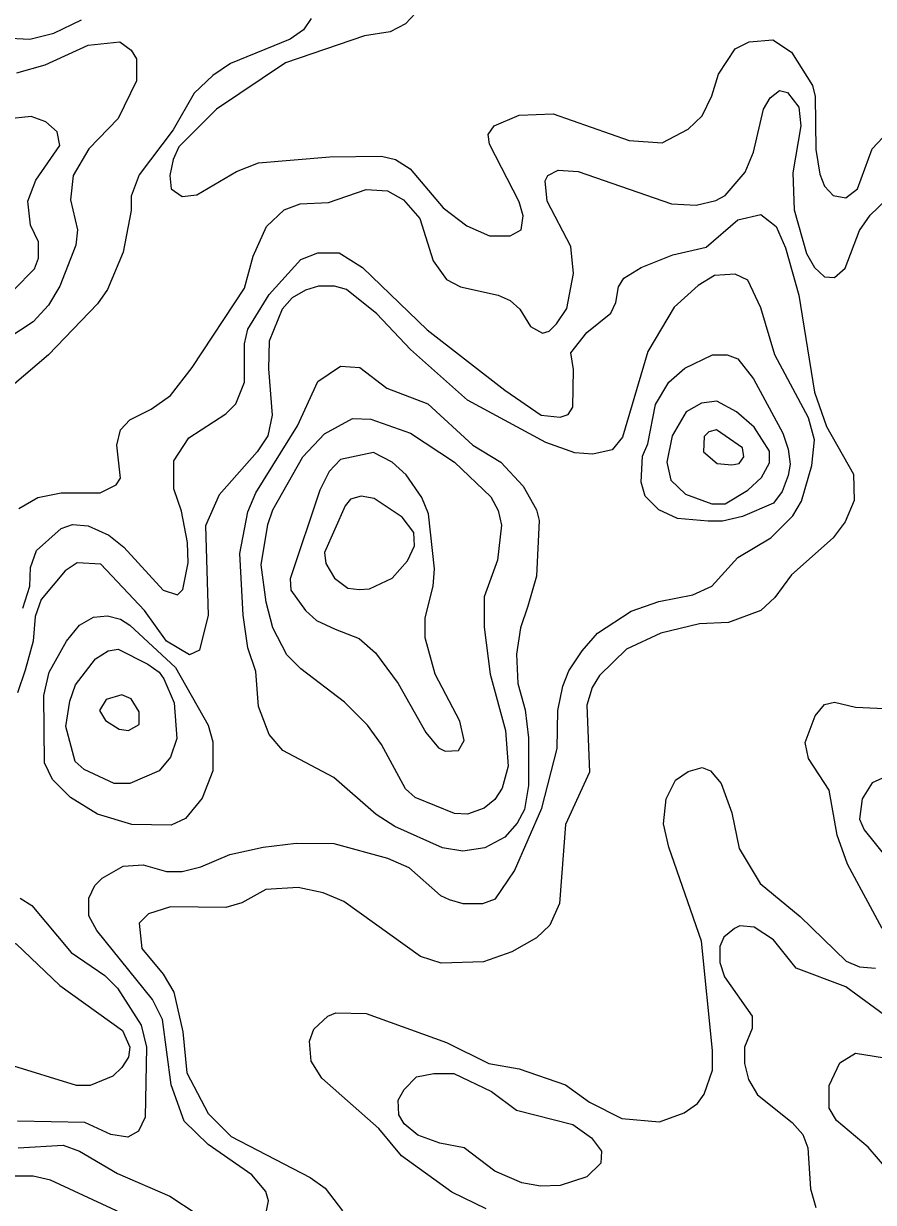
# Model space of a CAD drawing. Extents: x 577 to 602.9, y 7483.8 to 7511.6.
# Drawn here: x 597.557 to 598.578, y 7488.906 to 7490.321 of the extents above; entities that cross this region are included whole.
import ezdxf

# ---------------------------------------------------------------- set-up
doc = ezdxf.new("R2010")
doc.units = 0
doc.header["$LTSCALE"] = 0.032
doc.layers.add('1', color=7, linetype='Continuous', lineweight=25)
doc.layers.add('2', color=7, linetype='Continuous', lineweight=13)

msp = doc.modelspace()

# ---------------------------------------------------------------- linework, layer by layer
at = {"layer": '1'}
msp.add_lwpolyline([(598.0343, 7490.34), (598.016, 7490.3209), (597.9977, 7490.3113), (597.9667, 7490.3066), (597.872, 7490.274), (597.7893, 7490.2183), (597.744, 7490.173), (597.7369, 7490.1579), (597.7329, 7490.1388), (597.7345, 7490.1229), (597.748, 7490.1134), (597.7655, 7490.1157), (597.8132, 7490.1436), (597.8394, 7490.1539), (597.9253, 7490.1611), (597.9873, 7490.1619), (598.004, 7490.1579), (598.0215, 7490.1467), (598.0613, 7490.0998), (598.0899, 7490.0784), (598.1169, 7490.0664), (598.1416, 7490.0664), (598.1551, 7490.0736), (598.1575, 7490.0903), (598.1527, 7490.107), (598.1169, 7490.1762), (598.1154, 7490.1881), (598.1225, 7490.1984), (598.1527, 7490.2112), (598.1933, 7490.2127), (598.2847, 7490.1809), (598.3245, 7490.1778), (598.3555, 7490.1945), (598.3722, 7490.2104), (598.3841, 7490.2342), (598.3921, 7490.2605), (598.412, 7490.2907), (598.4287, 7490.2994), (598.4573, 7490.3018), (598.4795, 7490.2867), (598.505, 7490.2469), (598.5082, 7490.2334), (598.509, 7490.1698), (598.5137, 7490.1404), (598.5193, 7490.1261), (598.5296, 7490.1149), (598.5448, 7490.1118), (598.5591, 7490.1229), (598.5766, 7490.1706), (598.6084, 7490.2048)], dxfattribs=at)
for points in [[(598.3899, 7489.868), (598.3714, 7489.8653), (598.3531, 7489.8549), (598.3364, 7489.8263), (598.3301, 7489.7945), (598.3348, 7489.773), (598.3523, 7489.7563), (598.3841, 7489.7444), (598.4, 7489.7444), (598.4271, 7489.7611), (598.4438, 7489.7762), (598.4533, 7489.7937), (598.4533, 7489.808), (598.435, 7489.8366), (598.4136, 7489.8549)], [(597.8489, 7489.6265), (597.8426, 7489.6712), (597.8506, 7489.7197), (597.8569, 7489.7372), (597.8927, 7489.8008), (597.919, 7489.8287), (597.9523, 7489.847), (597.9746, 7489.8462), (598.0223, 7489.8295), (598.0748, 7489.7945), (598.1185, 7489.7531), (598.1273, 7489.7364), (598.1313, 7489.7189), (598.1265, 7489.6768), (598.1106, 7489.6331), (598.1106, 7489.5965), (598.1177, 7489.54), (598.136, 7489.4724), (598.1392, 7489.4295), (598.1321, 7489.4033), (598.1233, 7489.3897), (598.1106, 7489.3794), (598.0907, 7489.3722), (598.0748, 7489.373), (598.0279, 7489.3921), (598.016, 7489.4025), (597.9873, 7489.4557), (597.9706, 7489.4788), (597.9428, 7489.5066), (597.8903, 7489.5464), (597.8736, 7489.5631), (597.8569, 7489.5957)], [(597.6128, 7489.5078), (597.6197, 7489.5274), (597.6438, 7489.5583), (597.6589, 7489.5679), (597.6709, 7489.5702), (597.7066, 7489.552), (597.7202, 7489.5424), (597.7257, 7489.5345), (597.7384, 7489.5058), (597.7416, 7489.4629), (597.7337, 7489.4406), (597.7202, 7489.4239), (597.6852, 7489.4088), (597.6661, 7489.4088), (597.6303, 7489.4255), (597.6192, 7489.4351), (597.608, 7489.4772)], [(597.4485, 7489.233), (597.4832, 7489.2331), (597.5269, 7489.2243), (597.5484, 7489.2164), (597.6009, 7489.1663), (597.6764, 7489.1122), (597.6852, 7489.0923), (597.6836, 7489.0804), (597.6756, 7489.0677), (597.6645, 7489.0574), (597.6375, 7489.0462), (597.6208, 7489.0462), (597.5404, 7489.0709), (597.476, 7489.1051), (597.3727, 7489.1456), (597.3552, 7489.1583), (597.3432, 7489.1766), (597.3401, 7489.2021), (597.3456, 7489.2196), (597.3647, 7489.2315), (597.4212, 7489.2299)]]:
    msp.add_lwpolyline(points, close=True, dxfattribs=at)
at = {"layer": '2'}
for points in [[(597.903, 7490.3273), (597.8935, 7490.3137), (597.8776, 7490.3026), (597.806, 7490.2732), (597.7846, 7490.2589), (597.7623, 7490.2374), (597.7369, 7490.1937), (597.6963, 7490.1396), (597.6868, 7490.1141), (597.6868, 7490.0967), (597.6772, 7490.0466), (597.6581, 7490.002), (597.6462, 7489.9845), (597.5874, 7489.9233), (597.4832, 7489.835)], [(597.5333, 7490.3042), (597.5651, 7490.3026), (597.5937, 7490.3098), (597.6271, 7490.3257)], [(597.5492, 7490.262), (597.5834, 7490.2716), (597.6351, 7490.2954), (597.6732, 7490.2994), (597.6868, 7490.2891), (597.6931, 7490.2787), (597.6931, 7490.2525), (597.6709, 7490.2072), (597.6359, 7490.1706), (597.6168, 7490.1388), (597.6136, 7490.1094), (597.6223, 7490.0736), (597.62, 7490.0553), (597.6009, 7490.006), (597.5874, 7489.9829), (597.5691, 7489.9631), (597.4212, 7489.8661)], [(597.5516, 7489.7388), (597.5746, 7489.7523), (597.6025, 7489.7579), (597.6494, 7489.7579), (597.6685, 7489.7674), (597.674, 7489.7754), (597.6693, 7489.8152), (597.674, 7489.8334), (597.6852, 7489.8454), (597.7106, 7489.8581), (597.7337, 7489.8748), (597.7599, 7489.9082), (597.8227, 7490.0036), (597.8331, 7490.0418), (597.849, 7490.0776), (597.8704, 7490.0974), (597.8895, 7490.1046), (597.9237, 7490.1062), (597.969, 7490.1221), (597.9945, 7490.1205), (598.0136, 7490.1094), (598.0335, 7490.0871), (598.0494, 7490.0362), (598.0653, 7490.014), (598.082, 7490.0052), (598.1273, 7489.9949), (598.1416, 7489.9885), (598.1535, 7489.9782), (598.1663, 7489.9575), (598.1806, 7489.9495), (598.1885, 7489.9519), (598.1973, 7489.9607), (598.21, 7489.979), (598.2179, 7490.0211), (598.2148, 7490.0537), (598.1861, 7490.1078), (598.1837, 7490.1324), (598.1869, 7490.1388), (598.1996, 7490.1452), (598.2235, 7490.1436), (598.3356, 7490.1046), (598.365, 7490.103), (598.3889, 7490.1086), (598.4, 7490.1149), (598.4239, 7490.1428), (598.4342, 7490.1666), (598.4462, 7490.2183), (598.4541, 7490.2318), (598.4652, 7490.2406), (598.4748, 7490.2382), (598.4883, 7490.2207), (598.4907, 7490.1984), (598.4811, 7490.142), (598.4827, 7490.0974), (598.4978, 7490.045), (598.5074, 7490.0283), (598.5193, 7490.0171), (598.5312, 7490.0163)], [(597.5452, 7490.0012), (597.5707, 7490.0267), (597.5754, 7490.0394), (597.5754, 7490.0593), (597.5659, 7490.0792), (597.5627, 7490.1078), (597.5723, 7490.1332), (597.6009, 7490.1746), (597.5977, 7490.1913), (597.5842, 7490.2032), (597.5667, 7490.2096), (597.5365, 7490.2064)], [(598.5312, 7490.0163), (598.544, 7490.0275), (598.5615, 7490.0728), (598.5742, 7490.0911), (598.5933, 7490.1094)], [(597.5564, 7489.6195), (597.5651, 7489.6458), (597.5659, 7489.6681), (597.573, 7489.6887), (597.6025, 7489.715), (597.616, 7489.7197), (597.6351, 7489.7181), (597.6597, 7489.707), (597.678, 7489.6927), (597.7249, 7489.641), (597.7424, 7489.6354), (597.7488, 7489.6418), (597.7551, 7489.6736), (597.7543, 7489.6983), (597.7472, 7489.7356), (597.7377, 7489.7627), (597.7377, 7489.7961), (597.7559, 7489.8239), (597.8005, 7489.8525), (597.8124, 7489.8645), (597.8227, 7489.8907), (597.8227, 7489.9368), (597.8267, 7489.9543), (597.8522, 7489.9957), (597.8903, 7490.0378), (597.911, 7490.0458), (597.9364, 7490.0458), (597.9643, 7490.0283), (598.0422, 7489.9535), (598.1352, 7489.8812), (598.179, 7489.8509), (598.202, 7489.8486), (598.2116, 7489.8517), (598.2171, 7489.8605), (598.2179, 7489.9058), (598.2148, 7489.9257), (598.2338, 7489.9503), (598.2625, 7489.9734), (598.2688, 7489.9861), (598.272, 7490.0052), (598.2784, 7490.0155), (598.299, 7490.0283), (598.3372, 7490.0434), (598.377, 7490.0529), (598.4151, 7490.0855), (598.443, 7490.0919), (598.4613, 7490.0776), (598.4724, 7490.0521), (598.4883, 7489.9949), (598.5074, 7489.8788), (598.5217, 7489.8374), (598.5543, 7489.7802), (598.5551, 7489.7484), (598.544, 7489.7229), (598.5296, 7489.7038), (598.4795, 7489.6593), (598.4597, 7489.6323), (598.443, 7489.6164), (598.404, 7489.6021), (598.369, 7489.6005), (598.3229, 7489.5893), (598.2816, 7489.5702), (598.2489, 7489.5384), (598.2402, 7489.5241), (598.2338, 7489.5027), (598.237, 7489.4223), (598.2084, 7489.3595)], [(597.849, 7488.8959), (597.8514, 7488.9079), (597.8482, 7488.919), (597.8315, 7488.9389), (597.779, 7488.9755), (597.7504, 7489.0033), (597.7345, 7489.047), (597.7241, 7489.1257), (597.7122, 7489.1496), (597.6454, 7489.2323), (597.6359, 7489.2498), (597.6359, 7489.2713), (597.643, 7489.2864), (597.6518, 7489.2951), (597.6772, 7489.3094), (597.7011, 7489.311), (597.7289, 7489.3031), (597.748, 7489.3031), (597.7703, 7489.3086), (597.8052, 7489.3237), (597.845, 7489.3325), (597.8848, 7489.3373), (597.9301, 7489.3369), (597.9945, 7489.319), (598.0199, 7489.3078), (598.0581, 7489.2744), (598.0684, 7489.2697), (598.0851, 7489.2649), (598.109, 7489.2649), (598.1241, 7489.2705), (598.1472, 7489.3039), (598.1798, 7489.3794), (598.1981, 7489.451), (598.1989, 7489.4963), (598.2052, 7489.5257), (598.2124, 7489.544), (598.2283, 7489.5679), (598.2466, 7489.5893), (598.2871, 7489.6156), (598.3205, 7489.6275), (598.3611, 7489.6354), (598.3841, 7489.6458), (598.4151, 7489.68), (598.4549, 7489.7038), (598.4811, 7489.7301), (598.4915, 7489.7476), (598.5042, 7489.7905), (598.5074, 7489.8215), (598.5002, 7489.8478), (598.4597, 7489.9233), (598.443, 7489.9798), (598.4271, 7490.0132), (598.412, 7490.0203), (598.3873, 7490.0187), (598.3674, 7490.0068), (598.3388, 7489.9806), (598.307, 7489.9273), (598.2768, 7489.8247), (598.2641, 7489.8096), (598.241, 7489.804), (598.2195, 7489.8056), (598.1845, 7489.8183), (598.0907, 7489.8692), (598.0223, 7489.9297), (597.9818, 7489.9726), (597.9452, 7490.002), (597.9309, 7490.006), (597.9118, 7490.006), (597.8959, 7490.0012), (597.88, 7489.9917), (597.8681, 7489.9782), (597.8522, 7489.94), (597.8514, 7489.9066), (597.8561, 7489.8509), (597.8506, 7489.8263), (597.8378, 7489.8072)], [(597.8378, 7489.8072), (597.7925, 7489.7555), (597.7758, 7489.7181), (597.779, 7489.6108), (597.7687, 7489.5687), (597.7567, 7489.5631), (597.7289, 7489.5798), (597.7027, 7489.6164), (597.6502, 7489.672), (597.6216, 7489.6736), (597.6072, 7489.6641), (597.5786, 7489.6299), (597.5715, 7489.6092), (597.5691, 7489.5798), (597.5595, 7489.5448), (597.55, 7489.5178)], [(598.5885, 7489.2347), (598.5471, 7489.3118), (598.5344, 7489.3468), (598.5249, 7489.4009), (598.5002, 7489.439), (598.4962, 7489.4581), (598.5082, 7489.4899), (598.5193, 7489.5035), (598.5312, 7489.5066), (598.5567, 7489.5003), (598.6084, 7489.4979)], [(598.113, 7488.8983), (598.0716, 7488.9182), (598.0112, 7488.9619), (597.9842, 7488.9945), (597.9158, 7489.055), (597.903, 7489.0756), (597.9007, 7489.0995), (597.9062, 7489.1138), (597.9229, 7489.1297), (597.9325, 7489.1337), (597.969, 7489.1329), (598.0653, 7489.0979), (598.1162, 7489.0725), (598.1527, 7489.0661), (598.2084, 7489.047), (598.237, 7489.0263), (598.276, 7489.0065), (598.3213, 7489.0025), (598.3507, 7489.0136), (598.3666, 7489.0248), (598.3746, 7489.0359), (598.3849, 7489.0645), (598.3849, 7489.0884), (598.3714, 7489.2196), (598.3324, 7489.3325), (598.3261, 7489.3603), (598.3293, 7489.3905), (598.3404, 7489.4128), (598.3555, 7489.4231), (598.3722, 7489.4279), (598.3825, 7489.4239), (598.3953, 7489.4088), (598.408, 7489.3738), (598.4167, 7489.3309), (598.4422, 7489.2888), (598.4899, 7489.249), (598.5455, 7489.1957), (598.5615, 7489.1886), (598.5805, 7489.187)], [(598.5925, 7489.4168), (598.5766, 7489.4096), (598.5646, 7489.3905), (598.5615, 7489.3659), (598.567, 7489.3532), (598.5949, 7489.3182)], [(598.2084, 7489.3595), (598.2012, 7489.2649), (598.1893, 7489.2387), (598.1734, 7489.2235), (598.144, 7489.2068), (598.1098, 7489.1949), (598.0589, 7489.1933), (598.0343, 7489.2013), (597.942, 7489.2673), (597.9174, 7489.2776), (597.8871, 7489.284), (597.8482, 7489.2816), (597.8196, 7489.2657), (597.8005, 7489.2601), (597.7337, 7489.2609), (597.7074, 7489.2522), (597.6963, 7489.241), (597.6995, 7489.2108), (597.7249, 7489.1798), (597.7377, 7489.1583), (597.7488, 7489.1106), (597.7536, 7489.0613), (597.779, 7489.0128), (597.8068, 7488.985), (597.9015, 7488.9357), (597.9197, 7488.923), (597.9404, 7488.8959)], [(597.5532, 7489.2713), (597.5675, 7489.2625), (597.6144, 7489.2061), (597.655, 7489.1782), (597.6701, 7489.1631), (597.6987, 7489.1186), (597.705, 7489.0923), (597.7035, 7489.0081), (597.6955, 7488.9914), (597.6828, 7488.9842), (597.6621, 7488.9874), (597.6311, 7489.0017), (597.55, 7489.0033)], [(598.5972, 7489.1265), (598.5448, 7489.1647), (598.4851, 7489.187), (598.4581, 7489.2212), (598.435, 7489.2363), (598.4175, 7489.2379), (598.4112, 7489.2347), (598.3984, 7489.2243), (598.3937, 7489.2132), (598.3937, 7489.1941), (598.3992, 7489.1766), (598.4326, 7489.1297), (598.4326, 7489.1146), (598.4231, 7489.0923), (598.4231, 7489.0725), (598.4279, 7489.0534), (598.439, 7489.0351), (598.4803, 7489.0017), (598.4931, 7488.9874), (598.4994, 7488.9715), (598.5026, 7488.9222), (598.509, 7488.8999)], [(598.5964, 7488.9436), (598.5718, 7488.9723), (598.5336, 7489.0041), (598.5249, 7489.0192), (598.5249, 7489.0462), (598.5376, 7489.0733), (598.5567, 7489.0852), (598.6338, 7489.0725)], [(597.5508, 7488.9715), (597.6049, 7488.9747), (597.6247, 7488.9675), (597.6701, 7488.9405), (597.7329, 7488.9134), (597.7647, 7488.8928)], [(597.7027, 7488.88), (597.5897, 7488.9325), (597.5691, 7488.9373), (597.542, 7488.9373)]]:
    msp.add_lwpolyline(points, dxfattribs=at)
for points in [[(598.3515, 7489.9074), (598.3849, 7489.9233), (598.4024, 7489.9233), (598.4151, 7489.9185), (598.4342, 7489.8947), (598.4692, 7489.8295), (598.4756, 7489.8104), (598.478, 7489.7921), (598.4756, 7489.7786), (598.4684, 7489.7595), (598.4581, 7489.7452), (598.4207, 7489.7293), (598.3969, 7489.7237), (598.3794, 7489.7237), (598.3428, 7489.7269), (598.3205, 7489.7372), (598.3038, 7489.7539), (598.299, 7489.7706), (598.3006, 7489.8016), (598.307, 7489.8167), (598.3165, 7489.8637), (598.3324, 7489.8907)], [(598.1631, 7489.6219), (598.1543, 7489.5957), (598.1496, 7489.5639), (598.1511, 7489.5289), (598.1599, 7489.4971), (598.1639, 7489.4637), (598.1639, 7489.4064), (598.1591, 7489.3778), (598.1503, 7489.3611), (598.1352, 7489.3444), (598.1114, 7489.3317), (598.0851, 7489.3277), (598.0605, 7489.3317), (598.0032, 7489.3571), (597.981, 7489.3715), (597.9301, 7489.416), (597.8689, 7489.4486), (597.8522, 7489.4677), (597.8394, 7489.5011), (597.8363, 7489.5432), (597.8267, 7489.5718), (597.8211, 7489.6108), (597.8172, 7489.6848), (597.8267, 7489.7348), (597.8363, 7489.7579), (597.8863, 7489.8382), (597.911, 7489.8915), (597.938, 7489.9098), (597.9611, 7489.9082), (597.9937, 7489.8835), (598.043, 7489.8645), (598.0971, 7489.8152), (598.1305, 7489.7945), (598.1575, 7489.7659), (598.1734, 7489.7372), (598.1766, 7489.7245), (598.1734, 7489.6577)], [(598.408, 7489.7913), (598.417, 7489.7931), (598.4223, 7489.8008), (598.4207, 7489.812), (598.3897, 7489.8334), (598.3802, 7489.8311), (598.3746, 7489.8255), (598.3738, 7489.8072), (598.3905, 7489.7929)], [(597.9317, 7489.5941), (597.9603, 7489.583), (597.9802, 7489.5655), (598.0072, 7489.5289), (598.0406, 7489.4701), (598.0557, 7489.4518), (598.0637, 7489.4478), (598.0796, 7489.4486), (598.0867, 7489.4605), (598.0812, 7489.4836), (598.0517, 7489.54), (598.0398, 7489.5838), (598.0398, 7489.6076), (598.0494, 7489.6458), (598.0509, 7489.6665), (598.0438, 7489.7325), (598.0358, 7489.7523), (598.0168, 7489.7794), (598.0001, 7489.7945), (597.9778, 7489.8064), (597.938, 7489.7977), (597.9245, 7489.7834), (597.9134, 7489.7611), (597.8776, 7489.6545), (597.8784, 7489.641), (597.8959, 7489.6164), (597.9094, 7489.6044)], [(597.9603, 7489.6418), (597.973, 7489.6426), (598.0001, 7489.6553), (598.0183, 7489.676), (598.0271, 7489.6943), (598.0263, 7489.7102), (598.012, 7489.7285), (597.9786, 7489.7508), (597.9627, 7489.7539), (597.95, 7489.75), (597.9436, 7489.742), (597.919, 7489.6863), (597.9205, 7489.6728), (597.9309, 7489.6553), (597.9468, 7489.6434)], [(597.7846, 7489.4589), (597.7846, 7489.4239), (597.7718, 7489.3913), (597.752, 7489.3667), (597.7345, 7489.3587), (597.6876, 7489.3595), (597.6462, 7489.3722), (597.6136, 7489.3921), (597.5921, 7489.4136), (597.5826, 7489.4335), (597.5818, 7489.5146), (597.5882, 7489.5424), (597.6088, 7489.5798), (597.6247, 7489.5989), (597.6414, 7489.6084), (597.6581, 7489.61), (597.674, 7489.606), (597.6852, 7489.5989), (597.74, 7489.548), (597.779, 7489.4788)], [(597.6836, 7489.4724), (597.6963, 7489.4796), (597.6963, 7489.4947), (597.6868, 7489.5106), (597.6756, 7489.5154), (597.6565, 7489.5098), (597.6486, 7489.4963), (597.6557, 7489.4844), (597.6724, 7489.474)], [(598.1496, 7489.0168), (598.2171, 7488.9993), (598.2394, 7488.9834), (598.2513, 7488.9675), (598.2505, 7488.9532), (598.2338, 7488.9365), (598.202, 7488.9262), (598.1782, 7488.9254), (598.1559, 7488.9293), (598.1233, 7488.9436), (598.0867, 7488.9715), (598.0573, 7488.977), (598.0311, 7488.9866), (598.0144, 7489.0001), (598.008, 7489.0112), (598.0072, 7489.0287), (598.0144, 7489.0415), (598.0295, 7489.0566), (598.0502, 7489.0605), (598.074, 7489.0605), (598.1193, 7489.0391)]]:
    msp.add_lwpolyline(points, close=True, dxfattribs=at)

doc.saveas('drawing.dxf')
